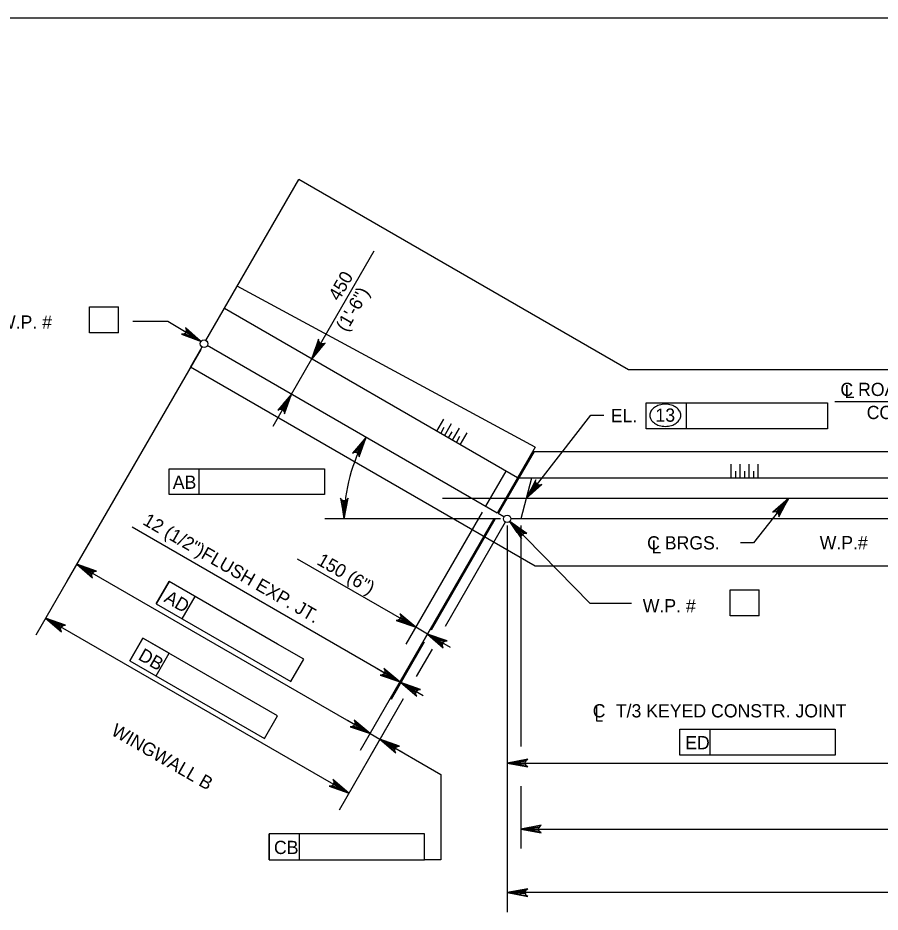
# Model space of a CAD drawing. Extents: x 634540 to 640306, y 296059 to 300275.
# Drawn here: x 638490.2 to 638686, y 297029.5 to 297232.5 of the extents above; entities that cross this region are included whole.
import ezdxf

# ---------------------------------------------------------------- set-up
doc = ezdxf.new("R2010")
doc.units = 0
for name, color, linetype in [('10', 7, 'Continuous'), ('2', 7, 'Continuous'), ('3', 7, 'Continuous')]:
    doc.layers.add(name, color=color, linetype=linetype)

msp = doc.modelspace()

# ---------------------------------------------------------------- linework, layer by layer
at = {"layer": '10'}
for p, q in [((638532.89, 297159.23), (638554, 297195.79)), ((638628.83, 297152.58), (638554, 297195.79)), ((638607.68, 297134.97), (638540, 297171.53)), ((638603.67, 297128.03), (638537.08, 297166.48)), ((638529.39, 297153.16), (638532.04, 297157.75)), ((638599.06, 297120.04), (638533.2, 297158.06)), ((638607.65, 297107.98), (638529.39, 297153.16)), ((638803.08, 297152.58), (638628.83, 297152.58)), ((638607.68, 297134.97), (638599.06, 297120.04)), ((638607.41, 297134), (638599.28, 297119.91)), ((638607.41, 297134), (638823.58, 297134.07)), ((638601.01, 297129.57), (638596.4, 297121.58)), ((638827.1, 297127.97), (638603.93, 297127.97)), ((638606.86, 297127.97), (638604.38, 297118.74)), ((638851.86, 297123.36), (638586.65, 297123.36)), ((638600.57, 297119.17), (638599.28, 297119.91)), ((638717.11, 297118.74), (638602.16, 297118.74)), ((638827.33, 297107.98), (638607.65, 297107.98))]:
    msp.add_line(p, q, dxfattribs=at)
at = {"layer": '2'}
for p, q in [((638475.46, 297232.46), (639261.46, 297232.46)), ((638585.32, 297138.63), (638586.9, 297141.36)), ((638587.1, 297137.6), (638588.68, 297140.34)), ((638586.21, 297138.12), (638587.02, 297139.52)), ((638587.99, 297137.09), (638588.8, 297138.5)), ((638588.88, 297136.58), (638590.45, 297139.31)), ((638590.65, 297135.55), (638592.23, 297138.29)), ((638589.76, 297136.07), (638590.57, 297137.47)), ((638652.18, 297127.97), (638652.18, 297131.13)), ((638654.23, 297127.97), (638654.23, 297131.13)), ((638656.28, 297127.97), (638656.28, 297131.13)), ((638658.33, 297127.97), (638658.33, 297131.13)), ((638653.21, 297127.97), (638653.21, 297129.59)), ((638655.26, 297127.97), (638655.26, 297129.59)), ((638657.31, 297127.97), (638657.31, 297129.59))]:
    msp.add_line(p, q, dxfattribs=at)
at = {"layer": '3'}
for p, q in [((638558.39, 297157.59), (638571.06, 297179.55)), ((638506.44, 297166.88), (638513.03, 297166.88)), ((638506.44, 297160.97), (638506.44, 297166.88)), ((638513.03, 297160.97), (638513.03, 297166.88)), ((638524.25, 297163.51), (638516.29, 297163.51)), ((638531.78, 297159), (638524.25, 297163.51)), ((638513.03, 297160.97), (638506.44, 297160.97)), ((638531.7, 297157.16), (638501.34, 297104.59)), ((638552.3, 297147.04), (638556.91, 297155.03)), ((638550.82, 297144.48), (638548.06, 297139.7)), ((638632.84, 297145.09), (638642.01, 297145.09)), ((638632.84, 297139.18), (638632.84, 297145.09)), ((638642.01, 297139.18), (638642.01, 297145.09)), ((638642.01, 297145.09), (638674.05, 297145.09)), ((638674.05, 297145.09), (638674.05, 297139.18)), ((638710.3, 297145.28), (638675.68, 297145.28)), ((638605.62, 297123.36), (638620.3, 297142.3)), ((638620.3, 297142.3), (638623.25, 297142.3)), ((638674.05, 297139.18), (638632.84, 297139.18)), ((638524.55, 297130.12), (638531.39, 297130.12)), ((638524.55, 297124.22), (638524.55, 297130.12)), ((638531.39, 297124.22), (638531.39, 297130.12)), ((638531.39, 297130.12), (638559.85, 297130.12)), ((638559.85, 297130.12), (638559.85, 297124.22)), ((638559.85, 297124.22), (638524.55, 297124.22)), ((638665.19, 297123.36), (638657.22, 297113.28)), ((638595.63, 297120.25), (638578.32, 297090.27)), ((638599.77, 297118.74), (638559.87, 297118.74)), ((638598.29, 297118.71), (638567.94, 297066.14)), ((638598.29, 297118.71), (638574.71, 297077.86)), ((638598.29, 297118.71), (638580.99, 297088.74)), ((638598.51, 297118.58), (638584.03, 297093.49)), ((638600.88, 297118.01), (638587.21, 297094.32)), ((638601.87, 297118.11), (638620.09, 297099.58)), ((638576.92, 297081.7), (638516.15, 297116.81)), ((638601.31, 297117.2), (638601.31, 297058.86)), ((638604.38, 297117.2), (638604.38, 297067.06)), ((638505.91, 297112.5), (638494.28, 297092.35)), ((638657.22, 297113.28), (638654.26, 297113.28)), ((638503.56, 297108.43), (638570.16, 297069.98)), ((638575.42, 297097.06), (638553.71, 297109.6)), ((638524.52, 297104.54), (638521.57, 297099.42)), ((638521.57, 297099.42), (638524.52, 297104.54)), ((638549.17, 297090.31), (638524.52, 297104.54)), ((638530.45, 297101.11), (638524.52, 297104.54)), ((638651.91, 297102.65), (638658.51, 297102.65)), ((638651.91, 297096.75), (638651.91, 297102.65)), ((638658.51, 297096.75), (638658.51, 297102.65)), ((638527.5, 297096), (638530.45, 297101.11)), ((638620.09, 297099.58), (638629.52, 297099.58)), ((638521.57, 297099.42), (638552.14, 297081.77)), ((638565.34, 297056.44), (638496.49, 297096.19)), ((638580.54, 297094.11), (638575.42, 297097.06)), ((638658.51, 297096.75), (638651.91, 297096.75)), ((638583.2, 297092.57), (638580.54, 297094.11)), ((638518.58, 297091.65), (638515.63, 297086.53)), ((638515.63, 297086.53), (638518.58, 297091.65)), ((638543.23, 297077.42), (638518.58, 297091.65)), ((638524.51, 297088.23), (638518.58, 297091.65)), ((638583.2, 297092.57), (638588.32, 297089.62)), ((638555.1, 297086.88), (638549.17, 297090.31)), ((638582.43, 297090.73), (638574.93, 297077.73)), ((638521.56, 297083.11), (638524.51, 297088.23)), ((638584.23, 297089.15), (638580.63, 297082.92)), ((638515.63, 297086.53), (638546.2, 297068.88)), ((638552.14, 297081.77), (638555.1, 297086.88)), ((638574.37, 297083.18), (638571.81, 297084.65)), ((638577.15, 297081.57), (638576.92, 297081.7)), ((638577.15, 297081.57), (638582.26, 297078.62)), ((638549.15, 297074), (638543.23, 297077.42)), ((638577.7, 297077.84), (638570.19, 297064.84)), ((638601.31, 297078.19), (638601.31, 297029.45)), ((638621.57, 297076.18), (638621.57, 297072.86)), ((638546.2, 297068.88), (638549.15, 297074)), ((638574.76, 297072.75), (638563.12, 297052.6)), ((638567.6, 297071.45), (638565.04, 297072.93)), ((638621.57, 297072.86), (638622.96, 297072.86)), ((638570.16, 297069.98), (638572.4, 297068.68)), ((638640.51, 297071.02), (638647.36, 297071.02)), ((638640.51, 297065.11), (638640.51, 297071.02)), ((638647.36, 297065.11), (638647.36, 297071.02)), ((638647.36, 297071.02), (638675.81, 297071.02)), ((638675.81, 297071.02), (638675.81, 297065.11)), ((638572.4, 297068.68), (638586.27, 297060.67)), ((638574.96, 297067.2), (638577.52, 297065.73)), ((638675.81, 297065.11), (638640.51, 297065.11)), ((638601.31, 297063.29), (638712.92, 297063.29)), ((638586.27, 297060.67), (638586.27, 297041.32)), ((638604.38, 297058.07), (638604.38, 297043.87)), ((638547.26, 297047.23), (638547.26, 297041.32)), ((638575.72, 297047.23), (638547.26, 297047.23)), ((638554.11, 297047.23), (638547.26, 297047.23)), ((638547.26, 297041.32), (638547.26, 297047.23)), ((638554.11, 297041.32), (638554.11, 297047.23)), ((638582.56, 297047.23), (638575.72, 297047.23)), ((638582.56, 297041.32), (638582.56, 297047.23)), ((638604.38, 297048.3), (638821.46, 297048.3)), ((638547.26, 297041.32), (638582.56, 297041.32)), ((638586.27, 297041.32), (638582.56, 297041.32)), ((638829.58, 297033.88), (638601.31, 297033.88))]:
    msp.add_line(p, q, dxfattribs=at)
for points in [[(638531.78, 297159), (638528.23, 297162.14), (638528.41, 297161.74), (638528.41, 297161.38), (638528.3, 297161.09), (638528.09, 297160.84), (638527.77, 297160.67), (638527.34, 297160.64), (638531.78, 297159), (638527.77, 297160.67), (638528.09, 297160.84), (638531.78, 297159), (638528.3, 297161.09), (638528.41, 297161.38), (638531.78, 297159), (638528.41, 297161.74)], [(638556.91, 297155.03), (638560, 297158.63), (638559.6, 297158.45), (638559.24, 297158.44), (638558.94, 297158.55), (638558.69, 297158.75), (638558.52, 297159.07), (638558.48, 297159.51), (638556.91, 297155.03), (638558.52, 297159.07), (638558.69, 297158.75), (638556.91, 297155.03), (638558.94, 297158.55), (638559.24, 297158.44), (638556.91, 297155.03), (638559.6, 297158.45)], [(638552.3, 297147.04), (638549.21, 297143.44), (638549.6, 297143.63), (638549.97, 297143.63), (638550.27, 297143.52), (638550.51, 297143.32), (638550.69, 297143), (638550.72, 297142.57), (638552.3, 297147.04), (638550.69, 297143), (638550.51, 297143.32), (638552.3, 297147.04), (638550.27, 297143.52), (638549.97, 297143.63), (638552.3, 297147.04), (638549.6, 297143.63)], [(638569.26, 297137.25), (638566.17, 297133.65), (638566.56, 297133.84), (638566.93, 297133.84), (638567.22, 297133.73), (638567.47, 297133.53), (638567.65, 297133.21), (638567.68, 297132.78), (638569.26, 297137.25), (638567.65, 297133.21), (638567.47, 297133.53), (638569.26, 297137.25), (638567.22, 297133.73), (638566.93, 297133.84), (638569.26, 297137.25), (638566.56, 297133.84)], [(638605.62, 297123.36), (638609.17, 297126.5), (638608.75, 297126.37), (638608.39, 297126.42), (638608.11, 297126.57), (638607.9, 297126.8), (638607.76, 297127.14), (638607.78, 297127.58), (638605.62, 297123.36), (638607.76, 297127.14), (638607.9, 297126.8), (638605.62, 297123.36), (638608.11, 297126.57), (638608.39, 297126.42), (638605.62, 297123.36), (638608.75, 297126.37)], [(638564.3, 297118.74), (638565.17, 297123.4), (638564.92, 297123.05), (638564.61, 297122.86), (638564.3, 297122.81), (638563.98, 297122.86), (638563.67, 297123.05), (638563.42, 297123.4), (638564.3, 297118.74), (638563.67, 297123.05), (638563.98, 297122.86), (638564.3, 297118.74), (638564.3, 297122.81), (638564.61, 297122.86), (638564.3, 297118.74), (638564.92, 297123.05)], [(638665.19, 297123.36), (638661.61, 297120.24), (638662.03, 297120.37), (638662.39, 297120.32), (638662.67, 297120.17), (638662.88, 297119.93), (638663.01, 297119.59), (638662.98, 297119.16), (638665.19, 297123.36), (638663.01, 297119.59), (638662.88, 297119.93), (638665.19, 297123.36), (638662.67, 297120.17), (638662.39, 297120.32), (638665.19, 297123.36), (638662.03, 297120.37)], [(638601.87, 297118.11), (638604.52, 297114.17), (638604.44, 297114.6), (638604.53, 297114.95), (638604.72, 297115.21), (638604.98, 297115.39), (638605.33, 297115.48), (638605.76, 297115.4), (638601.87, 297118.11), (638605.33, 297115.48), (638604.98, 297115.39), (638601.87, 297118.11), (638604.72, 297115.21), (638604.53, 297114.95), (638601.87, 297118.11), (638604.44, 297114.6)], [(638503.56, 297108.43), (638507.16, 297105.34), (638506.97, 297105.73), (638506.97, 297106.1), (638507.08, 297106.39), (638507.28, 297106.64), (638507.6, 297106.82), (638508.03, 297106.85), (638503.56, 297108.43), (638507.6, 297106.82), (638507.28, 297106.64), (638503.56, 297108.43), (638507.08, 297106.39), (638506.97, 297106.1), (638503.56, 297108.43), (638506.97, 297105.73)], [(638496.49, 297096.19), (638500.09, 297093.1), (638499.91, 297093.5), (638499.9, 297093.86), (638500.01, 297094.16), (638500.22, 297094.4), (638500.53, 297094.58), (638500.97, 297094.61), (638496.49, 297096.19), (638500.53, 297094.58), (638500.22, 297094.4), (638496.49, 297096.19), (638500.01, 297094.16), (638499.9, 297093.86), (638496.49, 297096.19), (638499.91, 297093.5)], [(638580.54, 297094.11), (638576.94, 297097.2), (638577.12, 297096.8), (638577.13, 297096.44), (638577.02, 297096.14), (638576.81, 297095.9), (638576.5, 297095.72), (638576.06, 297095.68), (638580.54, 297094.11), (638576.5, 297095.72), (638576.81, 297095.9), (638580.54, 297094.11), (638577.02, 297096.14), (638577.13, 297096.44), (638580.54, 297094.11), (638577.12, 297096.8)], [(638583.2, 297092.57), (638586.8, 297089.48), (638586.61, 297089.88), (638586.61, 297090.24), (638586.72, 297090.54), (638586.92, 297090.78), (638587.24, 297090.96), (638587.68, 297091), (638583.2, 297092.57), (638587.24, 297090.96), (638586.92, 297090.78), (638583.2, 297092.57), (638586.72, 297090.54), (638586.61, 297090.24), (638583.2, 297092.57), (638586.61, 297089.88)], [(638576.92, 297081.7), (638573.32, 297084.78), (638573.51, 297084.39), (638573.51, 297084.03), (638573.41, 297083.73), (638573.2, 297083.49), (638572.89, 297083.31), (638572.45, 297083.27), (638576.92, 297081.7), (638572.89, 297083.31), (638573.2, 297083.49), (638576.92, 297081.7), (638573.41, 297083.73), (638573.51, 297084.03), (638576.92, 297081.7), (638573.51, 297084.39)], [(638577.15, 297081.57), (638580.75, 297078.48), (638580.56, 297078.88), (638580.55, 297079.24), (638580.66, 297079.54), (638580.87, 297079.78), (638581.18, 297079.96), (638581.62, 297080), (638577.15, 297081.57), (638581.18, 297079.96), (638580.87, 297079.78), (638577.15, 297081.57), (638580.66, 297079.54), (638580.55, 297079.24), (638577.15, 297081.57), (638580.56, 297078.88)], [(638570.16, 297069.98), (638566.56, 297073.06), (638566.74, 297072.67), (638566.75, 297072.3), (638566.64, 297072.01), (638566.43, 297071.76), (638566.12, 297071.58), (638565.68, 297071.55), (638570.16, 297069.98), (638566.12, 297071.58), (638566.43, 297071.76), (638570.16, 297069.98), (638566.64, 297072.01), (638566.75, 297072.3), (638570.16, 297069.98), (638566.74, 297072.67)], [(638572.4, 297068.68), (638576, 297065.59), (638575.82, 297065.99), (638575.81, 297066.35), (638575.92, 297066.65), (638576.12, 297066.89), (638576.44, 297067.07), (638576.88, 297067.1), (638572.4, 297068.68), (638576.44, 297067.07), (638576.12, 297066.89), (638572.4, 297068.68), (638575.92, 297066.65), (638575.81, 297066.35), (638572.4, 297068.68), (638575.82, 297065.99)], [(638601.31, 297063.29), (638605.97, 297062.42), (638605.61, 297062.66), (638605.43, 297062.98), (638605.37, 297063.29), (638605.43, 297063.6), (638605.61, 297063.91), (638605.97, 297064.16), (638601.31, 297063.29), (638605.61, 297063.91), (638605.43, 297063.6), (638601.31, 297063.29), (638605.37, 297063.29), (638605.43, 297062.98), (638601.31, 297063.29), (638605.61, 297062.66)], [(638565.34, 297056.44), (638561.74, 297059.53), (638561.93, 297059.13), (638561.93, 297058.77), (638561.82, 297058.47), (638561.62, 297058.23), (638561.3, 297058.05), (638560.87, 297058.01), (638565.34, 297056.44), (638561.3, 297058.05), (638561.62, 297058.23), (638565.34, 297056.44), (638561.82, 297058.47), (638561.93, 297058.77), (638565.34, 297056.44), (638561.93, 297059.13)], [(638604.38, 297048.3), (638609.05, 297047.42), (638608.69, 297047.67), (638608.5, 297047.98), (638608.45, 297048.3), (638608.5, 297048.61), (638608.69, 297048.92), (638609.05, 297049.17), (638604.38, 297048.3), (638608.69, 297048.92), (638608.5, 297048.61), (638604.38, 297048.3), (638608.45, 297048.3), (638608.5, 297047.98), (638604.38, 297048.3), (638608.69, 297047.67)], [(638601.31, 297033.88), (638605.97, 297033.01), (638605.61, 297033.26), (638605.43, 297033.57), (638605.37, 297033.88), (638605.43, 297034.19), (638605.61, 297034.51), (638605.97, 297034.75), (638601.31, 297033.88), (638605.61, 297034.51), (638605.43, 297034.19), (638601.31, 297033.88), (638605.37, 297033.88), (638605.43, 297033.57), (638601.31, 297033.88), (638605.61, 297033.26)]]:
    msp.add_lwpolyline(points, dxfattribs=at)
for points in [[(638529, 297160.09), (638529.5, 297160.94), (638531.78, 297159)], [(638557.96, 297157.84), (638558.81, 297157.34), (638556.91, 297155.03)], [(638550.39, 297144.73), (638551.24, 297144.24), (638552.3, 297147.04)], [(638607.82, 297125.39), (638607.04, 297125.99), (638605.62, 297123.36)], [(638662.97, 297121.35), (638663.74, 297120.74), (638665.18, 297123.36)], [(638604.29, 297116.35), (638603.59, 297115.65), (638601.87, 297118.11)], [(638506.36, 297107.37), (638505.87, 297106.52), (638503.56, 297108.43)], [(638499.3, 297095.14), (638498.8, 297094.28), (638496.49, 297096.19)], [(638578.23, 297096.01), (638577.73, 297095.16), (638580.54, 297094.11)], [(638586, 297091.52), (638585.51, 297090.67), (638583.2, 297092.57)], [(638574.61, 297083.6), (638574.12, 297082.75), (638576.92, 297081.7)], [(638579.95, 297080.52), (638579.46, 297079.67), (638577.15, 297081.57)], [(638567.84, 297071.88), (638567.35, 297071.03), (638570.16, 297069.98)], [(638575.21, 297067.63), (638574.71, 297066.78), (638572.4, 297068.68)], [(638604.26, 297063.78), (638604.26, 297062.8), (638601.31, 297063.29)], [(638563.03, 297058.34), (638562.53, 297057.49), (638565.34, 297056.44)], [(638607.34, 297048.79), (638607.34, 297047.81), (638604.38, 297048.3)], [(638604.26, 297034.37), (638604.26, 297033.39), (638601.31, 297033.88)]]:
    msp.add_lwpolyline(points, close=True, dxfattribs=at)
for centre in [(638532.47, 297158.49), (638601.31, 297118.74)]:
    msp.add_circle(centre, 0.85, dxfattribs=at)
for centre, radius, start, end in [((638636.87, 297141.04), 3.66, 106.5358, 125.6316), ((638637.21, 297139.88), 4.87, 90, 106.5358), ((638637.21, 297139.88), 4.87, 73.4642, 90), ((638637.56, 297141.04), 3.66, 54.3684, 73.4642), ((638635.54, 297142.24), 1.83, 149.9767, 180), ((638635.54, 297142.24), 1.83, 180, 210.0233), ((638636.34, 297141.78), 2.76, 125.6316, 149.9767), ((638638.08, 297141.78), 2.76, 30.0233, 54.3684), ((638638.89, 297142.24), 1.83, 0, 30.0233), ((638638.89, 297142.24), 1.83, 329.9767, 0), ((638636.34, 297142.71), 2.76, 210.0233, 234.3684), ((638636.87, 297143.44), 3.66, 234.3684, 253.4642), ((638637.56, 297143.44), 3.66, 286.5358, 305.6316), ((638638.08, 297142.71), 2.76, 305.6316, 329.9767), ((638637.21, 297144.6), 4.87, 253.4642, 270), ((638637.21, 297144.6), 4.87, 270, 286.5358), ((638601.31, 297118.74), 37.01, 149.9994, 179.9989)]:
    msp.add_arc(centre, radius, start, end, dxfattribs=at)

# ---------------------------------------------------------------- texts
for s, height, rotation, p in [('450', 3, 60, (638563.11, 297168)), ('(1\'-6")', 3, 60, (638564.83, 297160.99)), ('12 (1/2")FLUSH EXP. JT.', 3.0001, 330, (638518.35, 297117.58)), ('150 (6")', 3, 330, (638557.87, 297108.51)), ('AD', 3, 330, (638523.18, 297100.05)), ('DB', 3, 330, (638517.3, 297086.92)), ('WINGWALL B', 3, 330, (638511.14, 297069.83))]:
    msp.add_text(s, height=height, rotation=rotation, dxfattribs=at).set_placement(p)
for s, height, p in [('W.P. #', 3, (638485.89, 297161.9)), ('C ROADWAY &', 3.0001, (638676.97, 297146.62)), ('L', 3, (638677.93, 297146.13)), ('CONSTR. B', 3, (638682.94, 297141.38)), ('EL.', 3, (638624.82, 297140.66)), ('13', 3, (638634.97, 297140.78)), ('AB', 3, (638525.36, 297125.54)), ('C BRGS.', 3, (638633.08, 297111.78)), ('L', 3, (638634.07, 297110.89)), ('W.P.#', 3, (638672.27, 297111.83)), ('W.P. #', 3, (638632.09, 297097.5)), ('C', 3, (638620.73, 297073.66)), ('T/3 KEYED CONSTR. JOINT', 3.0001, (638625.97, 297073.65)), ('ED', 3, (638641.72, 297066.42)), ('CB', 3, (638548.34, 297042.64))]:
    msp.add_text(s, height=height, dxfattribs=at).set_placement(p)

doc.saveas('drawing.dxf')
